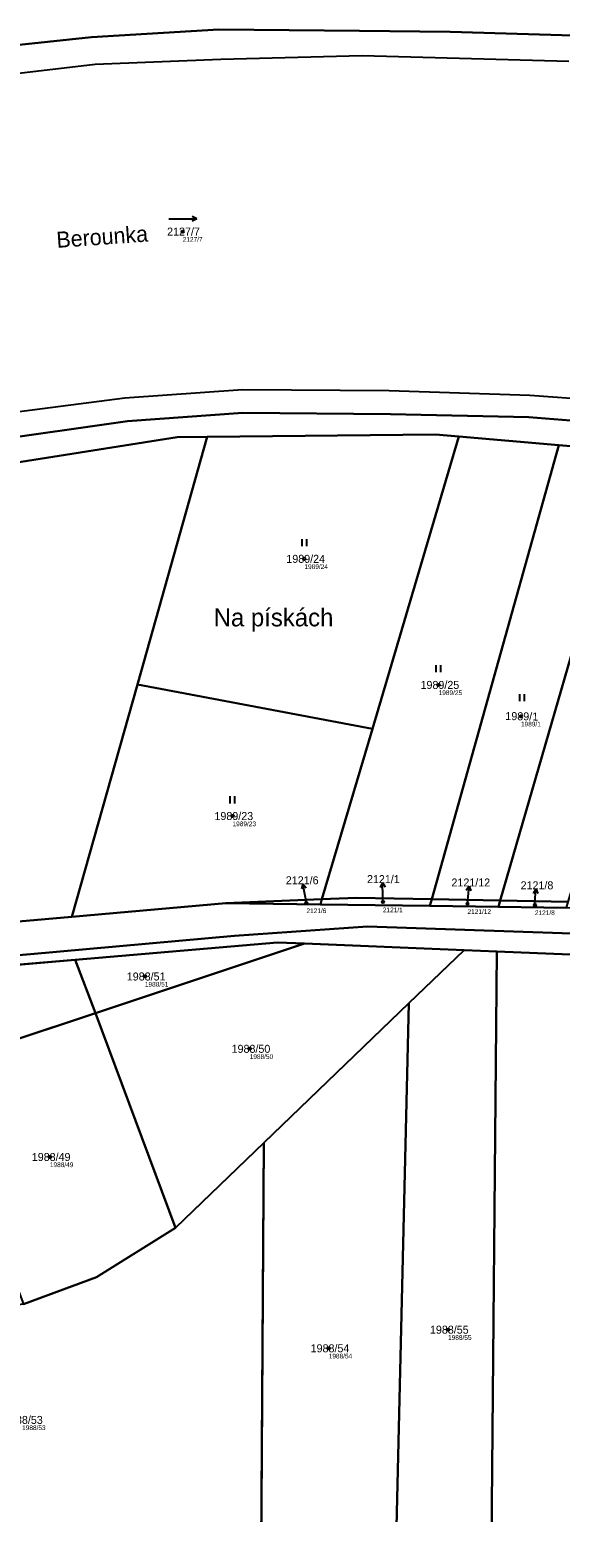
# Model space of a CAD drawing. Extents: x -754731 to -751381, y -1060564 to -1058101.
# Drawn here: x -752861.9 to -752749.3, y -1058416 to -1058101 of the extents above; entities that cross this region are included whole.
import ezdxf

# ---------------------------------------------------------------- set-up
doc = ezdxf.new("R2010")
doc.units = 0
for name, color, linetype in [('Definiční body', 7, 'Continuous'), ('Hranice parcel', 7, 'Continuous'), ('Parcelní čísla', 7, 'Continuous'), ('Polygon ku', 7, 'Continuous'), ('Polygon parcely', 7, 'Continuous'), ('Pop  PČ popisy', 7, 'Continuous'), ('Vnitřní kresba', 7, 'Continuous'), ('Značky kultur', 7, 'Continuous')]:
    doc.layers.add(name, color=color, linetype=linetype)

msp = doc.modelspace()

# ---------------------------------------------------------------- linework, layer by layer
at = {"layer": 'Definiční body'}
for centre in [(-752829.45, -1058143.89), (-752803.61, -1058213.42), (-752775.12, -1058240.21), (-752757.64, -1058246.87), (-752818.87, -1058268.07), (-752803.17, -1058286.53), (-752786.95, -1058286.35), (-752768.99, -1058286.71), (-752754.68, -1058286.95), (-752837.48, -1058302.16), (-752815.23, -1058317.53), (-752857.65, -1058340.51), (-752773.12, -1058377.21), (-752798.45, -1058381.16)]:
    msp.add_circle(centre, 0.25, dxfattribs=at)
at = {"layer": 'Hranice parcel'}
for p, q in [((-752839.06, -1058240.1), (-752824.23, -1058187.48)), ((-752789.19, -1058249.52), (-752770.84, -1058187.44)), ((-752749.61, -1058189.26), (-752776.59, -1058285.75)), ((-752749.61, -1058189.26), (-752770.84, -1058187.44)), ((-752734.43, -1058190.56), (-752749.61, -1058189.26)), ((-752762.05, -1058286.03), (-752743.6, -1058222.25)), ((-752852.98, -1058289.47), (-752839.06, -1058240.1)), ((-752789.19, -1058249.52), (-752839.06, -1058240.1)), ((-752799.9, -1058285.76), (-752789.19, -1058249.52)), ((-752852.98, -1058289.47), (-752820.32, -1058286.6)), ((-752820.32, -1058286.6), (-752799.9, -1058285.76)), ((-752820.32, -1058286.6), (-752800.23, -1058286.87)), ((-752799.9, -1058285.76), (-752800.23, -1058286.87)), ((-752800.23, -1058286.87), (-752776.99, -1058287.18)), ((-752776.99, -1058287.18), (-752776.59, -1058285.75)), ((-752776.59, -1058285.75), (-752762.05, -1058286.03)), ((-752762.05, -1058286.03), (-752762.44, -1058287.38)), ((-752762.05, -1058286.03), (-752747.61, -1058286.3)), ((-752762.44, -1058287.38), (-752776.99, -1058287.18)), ((-752762.44, -1058287.38), (-752748, -1058287.58)), ((-752803.59, -1058295.15), (-752847.99, -1058309.94)), ((-752769.72, -1058296.54), (-752803.59, -1058295.15)), ((-752781.41, -1058307.8), (-752769.72, -1058296.54)), ((-752762.77, -1058296.83), (-752769.72, -1058296.54)), ((-752852.29, -1058298.62), (-752889.79, -1058301.86)), ((-752847.99, -1058309.94), (-752852.29, -1058298.62)), ((-752763.95, -1058430.18), (-752762.77, -1058296.83)), ((-752693.45, -1058299.68), (-752762.77, -1058296.83)), ((-752812.22, -1058337.5), (-752781.41, -1058307.8)), ((-752784.28, -1058428.09), (-752781.41, -1058307.8)), ((-752882.37, -1058321.39), (-752847.99, -1058309.94)), ((-752830.95, -1058355.56), (-752847.99, -1058309.94)), ((-752830.95, -1058355.56), (-752812.22, -1058337.5)), ((-752812.78, -1058425.32), (-752812.22, -1058337.5))]:
    msp.add_line(p, q, dxfattribs=at)
for points in [[(-752913.47, -1058111.83), (-752878.22, -1058105.66), (-752848.78, -1058102.57), (-752821.77, -1058100.98), (-752791.91, -1058101.25)], [(-752791.91, -1058101.25), (-752772.67, -1058101.42), (-752746.54, -1058102.25), (-752715.38, -1058106.38), (-752682.73, -1058111.64), (-752645.23, -1058119.15), (-752588.27, -1058131.52), (-752545.09, -1058137.93)], [(-752871.01, -1058188.4), (-752841.17, -1058184.2), (-752816.72, -1058182.41), (-752785.32, -1058182.69), (-752755.96, -1058183.32), (-752732.99, -1058185.19), (-752711.55, -1058188.65), (-752622.31, -1058206.89), (-752569.74, -1058217.34), (-752521.06, -1058227.6)], [(-752824.23, -1058187.48), (-752830.6, -1058187.54), (-752887.54, -1058196.53)], [(-752770.84, -1058187.44), (-752775.79, -1058187.01), (-752824.23, -1058187.48)], [(-752776.59, -1058285.75), (-752792.52, -1058285.45), (-752799.9, -1058285.76)], [(-752914.27, -1058294.78), (-752905.06, -1058293.83), (-752864.29, -1058290.47), (-752852.98, -1058289.47)], [(-752668.25, -1058297.55), (-752700.56, -1058294.1), (-752738.57, -1058293.33), (-752790.19, -1058291.52), (-752818.44, -1058293.49), (-752861.77, -1058297.45), (-752882.61, -1058299.2), (-752903.54, -1058301.48), (-752944.08, -1058305.15), (-752970.7, -1058305.25), (-753003.03, -1058305.11), (-753026.4, -1058305.41), (-753034.22, -1058306.02), (-753041.92, -1058307.92), (-753051.78, -1058311.13), (-753060.4, -1058314.98), (-753072.33, -1058321.36), (-753084.71, -1058331.62), (-753100.67, -1058345.21), (-753115.14, -1058361.58), (-753122.5, -1058369.23)], [(-752803.59, -1058295.15), (-752809.35, -1058294.91), (-752852.29, -1058298.62)], [(-752863.24, -1058371.77), (-752847.78, -1058366.08), (-752830.95, -1058355.56)]]:
    msp.add_lwpolyline(points, dxfattribs=at)
at = {"layer": 'Polygon ku'}
msp.add_lwpolyline([(-752528.31, -1058141.44), (-752532.51, -1058140.53), (-752545.09, -1058137.93), (-752588.27, -1058131.52), (-752645.23, -1058119.15), (-752682.73, -1058111.64), (-752715.38, -1058106.38), (-752746.54, -1058102.25), (-752772.67, -1058101.42), (-752791.91, -1058101.25), (-752821.77, -1058100.98), (-752848.78, -1058102.57), (-752878.22, -1058105.66)], dxfattribs=at)
at = {"layer": 'Polygon parcely'}
for points in [[(-752528.31, -1058141.44), (-752532.51, -1058140.53), (-752545.09, -1058137.93), (-752588.27, -1058131.52), (-752645.23, -1058119.15), (-752682.73, -1058111.64), (-752715.38, -1058106.38), (-752746.54, -1058102.25), (-752772.67, -1058101.42), (-752791.91, -1058101.25), (-752821.77, -1058100.98), (-752848.78, -1058102.57), (-752878.22, -1058105.66)], [(-752521.06, -1058227.6), (-752569.74, -1058217.34), (-752622.31, -1058206.89), (-752711.55, -1058188.65), (-752732.99, -1058185.19), (-752755.96, -1058183.32), (-752785.32, -1058182.69), (-752816.72, -1058182.41), (-752841.17, -1058184.2), (-752871.01, -1058188.4)], [(-752871.01, -1058188.4), (-752841.17, -1058184.2), (-752816.72, -1058182.41), (-752785.32, -1058182.69), (-752755.96, -1058183.32), (-752732.99, -1058185.19)], [(-752887.54, -1058196.53), (-752830.6, -1058187.54), (-752824.23, -1058187.48), (-752775.79, -1058187.01), (-752770.84, -1058187.44), (-752749.61, -1058189.26), (-752734.43, -1058190.56), (-752718.95, -1058191.89), (-752701.89, -1058195.41), (-752693.86, -1058197.06), (-752691.73, -1058197.5), (-752686.09, -1058198.66), (-752620.86, -1058212.1), (-752581.92, -1058219.68), (-752521.61, -1058232)], [(-752526.15, -1058322.83), (-752530.63, -1058321.76), (-752595.54, -1058306.3), (-752615.88, -1058301.79), (-752664.93, -1058290.93), (-752668.71, -1058290.45), (-752684.64, -1058288.43), (-752729.46, -1058287.83), (-752748, -1058287.58), (-752762.44, -1058287.38), (-752776.99, -1058287.18), (-752800.23, -1058286.87), (-752820.32, -1058286.6), (-752852.98, -1058289.47), (-752864.29, -1058290.47), (-752905.06, -1058293.83), (-752914.27, -1058294.78), (-752943.69, -1058297.8), (-752952.2, -1058298.67), (-752970.81, -1058298.71), (-752973.77, -1058298.69), (-753002.15, -1058298.51), (-753004.26, -1058298.47)], [(-752889.79, -1058301.86), (-752852.29, -1058298.62), (-752809.35, -1058294.91), (-752803.59, -1058295.15), (-752769.72, -1058296.54), (-752762.77, -1058296.83), (-752693.45, -1058299.68), (-752669.64, -1058300.75), (-752668.78, -1058300.93), (-752668.69, -1058300.43), (-752668.25, -1058297.55), (-752700.56, -1058294.1), (-752738.57, -1058293.33), (-752790.19, -1058291.52), (-752818.44, -1058293.49), (-752861.77, -1058297.45), (-752882.61, -1058299.2)], [(-752882.61, -1058299.2), (-752861.77, -1058297.45), (-752818.44, -1058293.49), (-752790.19, -1058291.52), (-752738.57, -1058293.33), (-752700.56, -1058294.1), (-752668.25, -1058297.55), (-752664.66, -1058297.77), (-752623.64, -1058307.1), (-752575.28, -1058318.18), (-752477.78, -1058340.43)]]:
    msp.add_lwpolyline(points, dxfattribs=at)
for points in [[(-752905.06, -1058293.83), (-752864.29, -1058290.47), (-752852.98, -1058289.47), (-752839.06, -1058240.1), (-752824.23, -1058187.48), (-752830.6, -1058187.54), (-752887.54, -1058196.53), (-752914.27, -1058294.78)], [(-752789.19, -1058249.52), (-752770.84, -1058187.44), (-752775.79, -1058187.01), (-752824.23, -1058187.48), (-752839.06, -1058240.1)], [(-752770.84, -1058187.44), (-752789.19, -1058249.52), (-752799.9, -1058285.76), (-752792.52, -1058285.45), (-752776.59, -1058285.75), (-752749.61, -1058189.26)], [(-752743.6, -1058222.25), (-752734.43, -1058190.56), (-752749.61, -1058189.26), (-752776.59, -1058285.75), (-752762.05, -1058286.03)], [(-752762.05, -1058286.03), (-752747.61, -1058286.3), (-752730.7, -1058230.59), (-752743.6, -1058222.25)], [(-752820.32, -1058286.6), (-752799.9, -1058285.76), (-752789.19, -1058249.52), (-752839.06, -1058240.1), (-752852.98, -1058289.47)], [(-752820.32, -1058286.6), (-752800.23, -1058286.87), (-752799.9, -1058285.76)], [(-752776.99, -1058287.18), (-752776.59, -1058285.75), (-752792.52, -1058285.45), (-752799.9, -1058285.76), (-752800.23, -1058286.87)], [(-752776.99, -1058287.18), (-752762.44, -1058287.38), (-752762.05, -1058286.03), (-752776.59, -1058285.75)], [(-752762.44, -1058287.38), (-752748, -1058287.58), (-752747.61, -1058286.3), (-752762.05, -1058286.03)], [(-752852.29, -1058298.62), (-752847.99, -1058309.94), (-752803.59, -1058295.15), (-752809.35, -1058294.91)], [(-752781.41, -1058307.8), (-752769.72, -1058296.54), (-752803.59, -1058295.15), (-752847.99, -1058309.94), (-752830.95, -1058355.56), (-752812.22, -1058337.5)], [(-752769.72, -1058296.54), (-752781.41, -1058307.8), (-752784.28, -1058428.09), (-752770.17, -1058429.46), (-752766.26, -1058429.84), (-752763.95, -1058430.18), (-752762.77, -1058296.83)], [(-752852.29, -1058298.62), (-752889.79, -1058301.86), (-752882.37, -1058321.39), (-752847.99, -1058309.94)], [(-752762.77, -1058296.83), (-752763.95, -1058430.18), (-752729.4, -1058435.34), (-752708.84, -1058439.18), (-752711.35, -1058438.46), (-752693.45, -1058299.68)], [(-752781.41, -1058307.8), (-752812.22, -1058337.5), (-752812.78, -1058425.32), (-752784.28, -1058428.09)], [(-752863.24, -1058371.77), (-752847.78, -1058366.08), (-752830.95, -1058355.56), (-752847.99, -1058309.94), (-752882.37, -1058321.39)], [(-752812.22, -1058337.5), (-752830.95, -1058355.56), (-752847.78, -1058366.08), (-752863.24, -1058371.77), (-752878.34, -1058373.61), (-752896.94, -1058373.94), (-752920.19, -1058371.58), (-752914.48, -1058426.07), (-752907.53, -1058425.6), (-752841.97, -1058422.49), (-752812.78, -1058425.32)]]:
    msp.add_lwpolyline(points, close=True, dxfattribs=at)
at = {"layer": 'Pop  PČ popisy'}
for p, q in [((-752803.95, -1058282.45), (-752804.25, -1058283.53)), ((-752803.38, -1058285.4), (-752803.95, -1058282.45)), ((-752803.95, -1058282.45), (-752803.27, -1058283.34)), ((-752787.01, -1058282.22), (-752787.5, -1058283.23)), ((-752786.96, -1058285.22), (-752787.01, -1058282.22)), ((-752787.01, -1058282.22), (-752786.49, -1058283.21)), ((-752768.67, -1058282.94), (-752769.26, -1058283.89)), ((-752768.93, -1058285.93), (-752768.67, -1058282.94)), ((-752768.67, -1058282.94), (-752768.26, -1058283.98)), ((-752754.5, -1058283.53), (-752755.06, -1058284.51)), ((-752754.66, -1058286.53), (-752754.5, -1058283.53)), ((-752754.5, -1058283.53), (-752754.06, -1058284.56)), ((-752803.17, -1058286.53), (-752803.38, -1058285.4)), ((-752786.95, -1058286.35), (-752786.96, -1058285.22)), ((-752768.99, -1058286.71), (-752768.93, -1058285.93)), ((-752754.68, -1058286.95), (-752754.66, -1058286.53))]:
    msp.add_line(p, q, dxfattribs=at)
at = {"layer": 'Vnitřní kresba'}
for p, q in [((-752848.01, -1058108.28), (-752821.34, -1058107.23)), ((-752821.34, -1058107.23), (-752791.38, -1058106.48)), ((-752791.38, -1058106.48), (-752747.48, -1058107.65)), ((-752877.01, -1058111.74), (-752848.01, -1058108.28)), ((-752841.73, -1058179.3), (-752872.16, -1058183.24)), ((-752816.75, -1058177.51), (-752841.73, -1058179.3)), ((-752785.61, -1058177.7), (-752816.75, -1058177.51)), ((-752755.77, -1058178.73), (-752785.61, -1058177.7)), ((-752730.13, -1058180.59), (-752755.77, -1058178.73))]:
    msp.add_line(p, q, dxfattribs=at)
at = {"layer": 'Značky kultur'}
for p, q in [((-752832.43, -1058141.2), (-752826.43, -1058141.2)), ((-752826.43, -1058141.2), (-752827.41, -1058140.7)), ((-752826.43, -1058141.2), (-752827.41, -1058141.7)), ((-752804.12, -1058210.72), (-752804.12, -1058209.22)), ((-752803.12, -1058210.72), (-752803.12, -1058209.22)), ((-752775.63, -1058237.51), (-752775.63, -1058236.01)), ((-752774.63, -1058237.51), (-752774.63, -1058236.01)), ((-752757.9, -1058243.69), (-752757.9, -1058242.19)), ((-752756.9, -1058243.69), (-752756.9, -1058242.19)), ((-752819.38, -1058265.37), (-752819.38, -1058263.87)), ((-752818.38, -1058265.37), (-752818.38, -1058263.87))]:
    msp.add_line(p, q, dxfattribs=at)

# ---------------------------------------------------------------- texts
at = {"layer": 'Definiční body'}
for s, p in [('2127/7', (-752829.45, -1058146.05)), ('1989/24', (-752803.61, -1058215.58)), ('1989/25', (-752775.12, -1058242.37)), ('1989/1', (-752757.64, -1058249.03)), ('1989/23', (-752818.87, -1058270.23)), ('2121/6', (-752803.17, -1058288.69)), ('2121/1', (-752786.95, -1058288.51)), ('2121/12', (-752768.99, -1058288.87)), ('2121/8', (-752754.68, -1058289.11)), ('1988/51', (-752837.48, -1058304.32)), ('1988/50', (-752815.23, -1058319.69)), ('1988/49', (-752857.65, -1058342.67)), ('1988/55', (-752773.12, -1058379.37)), ('1988/54', (-752798.45, -1058383.32)), ('1988/53', (-752863.54, -1058398.54))]:
    msp.add_text(s, height=1, dxfattribs=at).set_placement(p)
at = {"layer": 'Parcelní čísla'}
for s, p in [('2127/7', (-752832.76, -1058144.74)), ('1989/24', (-752807.45, -1058214.27)), ('1989/25', (-752778.96, -1058241.06)), ('1989/23', (-752822.71, -1058268.92)), ('2121/6', (-752807.56, -1058282.57)), ('2121/1', (-752790.33, -1058282.32)), ('2121/12', (-752772.4, -1058283.04)), ('2121/8', (-752757.72, -1058283.64)), ('1988/51', (-752841.32, -1058303.01)), ('1988/50', (-752819.07, -1058318.38)), ('1988/49', (-752861.49, -1058341.36)), ('1988/55', (-752776.96, -1058378.06)), ('1988/54', (-752802.29, -1058382.01)), ('1988/53', (-752867.38, -1058397.23))]:
    msp.add_text(s, height=1.7, dxfattribs=at).set_placement(p)
msp.add_text('1989/1', height=1.7, rotation=359, dxfattribs=at).set_placement((-752760.96, -1058247.66))
at = {"layer": 'Pop  PČ popisy'}
msp.add_text('Berounka', height=3.4, rotation=4, dxfattribs=at).set_placement((-752856.14, -1058147.35))
msp.add_text('Na pískách', height=3.8, dxfattribs=at).set_placement((-752822.88, -1058227.77))

doc.saveas('drawing.dxf')
